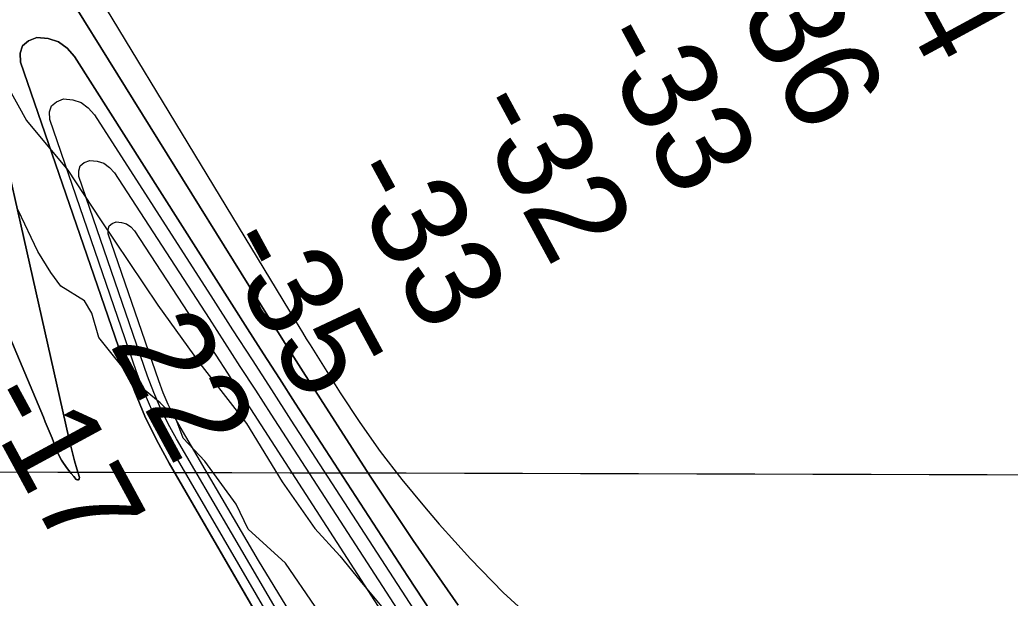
# Model space of a CAD drawing. Extents: x 3161615 to 3199515, y 867541 to 892976.
# Drawn here: x 3180203 to 3180899, y 885001 to 885408 of the extents above; entities that cross this region are included whole.
import ezdxf

# ---------------------------------------------------------------- set-up
doc = ezdxf.new("R2010")
doc.units = 0
for name, color, linetype in [('V-GRID-MAJR', 7, 'Continuous'), ('V-RIVR-EDGE', 7, 'Continuous'), ('V-RIVR-RANG', 7, 'Continuous'), ('V-TOPO-DPTH', 7, 'Continuous'), ('V-TOPO-MINR', 7, 'Continuous')]:
    doc.layers.add(name, color=color, linetype=linetype)

msp = doc.modelspace()

# ---------------------------------------------------------------- linework, layer by layer
at = {"layer": 'V-GRID-MAJR'}
msp.add_spline([(3165858.044, 885132.7980000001), (3171084.176, 885116.4550000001), (3176310.311, 885100.872), (3181536.449, 885086.049), (3186762.588, 885071.987), (3191988.73, 885058.685), (3197214.873, 885046.142), (3197214.874, 885046.142)], degree=3, dxfattribs=at)
at = {"layer": 'V-RIVR-EDGE'}
for points in [[(3180187.1806663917, 885374.2403197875), (3180208.071082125, 885336.9923797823), (3180237.074226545, 885302.1087565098), (3180259.8780282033, 885267.240462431), (3180300.263617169, 885207.0542955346), (3180329.728304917, 885165.9701503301), (3180362.5287419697, 885123.924005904), (3180387.7015770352, 885082.850473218), (3180410.510095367, 885049.88966922), (3180428.1072118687, 885030.7711391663), (3180442.369758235, 885013.0914808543), (3180487.539401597, 884959.0928650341), (3180505.1388764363, 884940.9280800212), (3180523.1798487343, 884908.4559402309), (3180541.227896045, 884878.8450355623), (3180573.0663338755, 884833.4631418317), (3180594.930540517, 884804.3196763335), (3180607.7565734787, 884784.2591929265), (3180629.1627742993, 884762.7468669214), (3180647.2120007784, 884733.612834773), (3180673.8331409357, 884699.688852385), (3180717.5603750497, 884640.9250488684), (3180752.7593247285, 884604.5954788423), (3180767.479876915, 884579.2846810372)], [(3180410.85136352, 884995.0481501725), (3180389.9444394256, 885025.6198748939), (3180363.7754092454, 885049.5283551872), (3180355.2353331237, 885067.1938634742), (3180333.3734848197, 885097.291074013), (3180318.1536559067, 885113.5424731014), (3180312.9422540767, 885127.3847470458), (3180302.0013069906, 885138.3799358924), (3180283.4410120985, 885153.6858441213), (3180258.7191078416, 885184.2670021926), (3180253.992832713, 885201.4462046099), (3180248.7684600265, 885210.0428808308), (3180232.1038635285, 885220.5753471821), (3180224.9743590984, 885230.1304851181), (3180215.950335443, 885244.9359374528), (3180202.1929616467, 885274.0593570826)]]:
    msp.add_lwpolyline(points, dxfattribs=at)
at = {"layer": 'V-TOPO-DPTH'}
for points in [[(3179926.690966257, 885825.6069972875), (3180219.8462362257, 885128.3370196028), (3180221.2144353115, 885125.0549693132), (3180222.5693419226, 885121.7674876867), (3180223.9043098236, 885118.4718590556), (3180225.22598525, 885115.1707990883), (3180225.915738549, 885113.4328118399), (3180226.889537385, 885110.9995154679), (3180227.872629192, 885108.570010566), (3180228.869660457, 885106.1461928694), (3180229.875984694, 885103.7261666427), (3180231.1590717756, 885100.6654024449), (3180232.482795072, 885098.1201805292), (3180233.008311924, 885097.3183352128), (3180236.0836741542, 885092.9420916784), (3180237.6955976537, 885090.7530352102), (3180239.3695081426, 885088.6147561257), (3180241.136399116, 885086.5526431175), (3180242.9652770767, 885084.5413074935), (3180243.8719804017, 885084.2498262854), (3180244.577505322, 885084.3075138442), (3180244.981262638, 885084.8889545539), (3180245.1838415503, 885085.8195640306), (3180243.4072321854, 885091.8757951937), (3180241.8069075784, 885097.5301840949), (3180240.278891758, 885103.2033111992), (3180238.859339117, 885108.9045456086), (3180237.5120952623, 885114.6245182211), (3180160.141958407, 885457.7449938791)], [(3180160.141958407, 885457.7449938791), (3180237.5120952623, 885114.6245182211), (3180238.859339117, 885108.9045456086), (3180240.278891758, 885103.2033111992), (3180241.8069075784, 885097.5301840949), (3180243.4072321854, 885091.8757951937), (3180245.1838415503, 885085.8195640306), (3180244.981262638, 885084.8889545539), (3180244.577505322, 885084.3075138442), (3180243.8719804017, 885084.2498262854), (3180242.9652770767, 885084.5413074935), (3180241.136399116, 885086.5526431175), (3180239.3695081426, 885088.6147561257), (3180237.6955976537, 885090.7530352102), (3180236.0836741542, 885092.9420916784), (3180233.008311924, 885097.3183352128), (3180232.482795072, 885098.1201805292), (3180231.1590717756, 885100.6654024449), (3180229.875984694, 885103.7261666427), (3180228.869660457, 885106.1461928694), (3180227.872629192, 885108.570010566), (3180226.889537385, 885110.9995154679), (3180225.915738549, 885113.4328118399), (3180225.22598525, 885115.1707990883), (3180223.9043098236, 885118.4718590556), (3180222.5693419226, 885121.7674876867), (3180221.2144353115, 885125.0549693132), (3180219.8462362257, 885128.3370196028), (3179926.690966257, 885825.6069972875)], [(3180188.295894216, 885540.4665002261), (3180396.7409103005, 885196.3831788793), (3180399.3564973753, 885192.0890799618), (3180401.9858956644, 885187.8035009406), (3180404.6360107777, 885183.5307017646), (3180407.2999371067, 885179.2664224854), (3180428.5358835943, 885145.4554064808), (3180442.270788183, 885124.6174165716), (3180456.5932642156, 885104.2113743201), (3180471.7970974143, 885084.4532535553), (3180487.5885020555, 885065.1270804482), (3180497.954432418, 885052.9945190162), (3180520.012869, 885028.5875863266), (3180542.9204276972, 885005.0545222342), (3180567.1016695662, 884982.8322610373)], [(3180188.295894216, 885540.4665002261), (3180396.7409103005, 885196.3831788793), (3180399.3564973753, 885192.0890799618), (3180401.9858956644, 885187.8035009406), (3180404.6360107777, 885183.5307017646), (3180407.2999371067, 885179.2664224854), (3180428.5358835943, 885145.4554064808), (3180442.270788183, 885124.6174165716), (3180456.5932642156, 885104.2113743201), (3180471.7970974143, 885084.4532535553), (3180487.5885020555, 885065.1270804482), (3180497.954432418, 885052.9945190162), (3180520.012869, 885028.5875863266), (3180542.9204276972, 885005.0545222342), (3180567.1016695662, 884982.8322610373)], [(3180213.6563549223, 885463.6755497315), (3180376.2110737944, 885201.7657931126), (3180382.7161538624, 885191.3394269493), (3180389.253741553, 885180.9335906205), (3180395.8400906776, 885170.5585490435), (3180402.458947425, 885160.2040373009), (3180449.105716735, 885087.6059767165), (3180479.7502637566, 885041.4530221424), (3180511.296822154, 884995.9456362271)], [(3180511.296822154, 884995.9456362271), (3180479.7502637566, 885041.4530221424), (3180449.105716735, 885087.6059767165), (3180402.458947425, 885160.2040373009), (3180395.8400906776, 885170.5585490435), (3180389.253741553, 885180.9335906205), (3180382.7161538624, 885191.3394269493), (3180376.2110737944, 885201.7657931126), (3180213.6563549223, 885463.6755497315)], [(3180524.093572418, 884942.9657013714), (3180475.906940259, 885016.1615324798), (3180396.8938682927, 885138.2466609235), (3180385.69372961, 885155.6039317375), (3180374.5250942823, 885172.9813895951), (3180363.403713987, 885190.3891280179), (3180352.313837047, 885207.8170534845), (3180241.8159102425, 885381.9883221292), (3180236.4861965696, 885387.8958725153), (3180230.418233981, 885392.3511875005), (3180223.2428980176, 885394.6281493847), (3180215.3293131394, 885395.4528758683), (3180209.403503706, 885393.1012376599), (3180205.2037639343, 885389.6002586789), (3180203.593128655, 885384.375268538), (3180203.7085630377, 885378.0009376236), (3180277.449476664, 885163.4549911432), (3180284.0009487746, 885146.0583512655), (3180291.2067404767, 885128.9601516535), (3180299.3940115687, 885112.3096124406), (3180308.235602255, 885095.9575134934), (3180495.6547689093, 884772.2259016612)], [(3180524.093572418, 884942.9657013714), (3180475.906940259, 885016.1615324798), (3180396.8938682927, 885138.2466609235), (3180385.69372961, 885155.6039317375), (3180374.5250942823, 885172.9813895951), (3180363.403713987, 885190.3891280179), (3180352.313837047, 885207.8170534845), (3180241.8159102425, 885381.9883221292), (3180236.4861965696, 885387.8958725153), (3180230.418233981, 885392.3511875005), (3180223.2428980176, 885394.6281493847), (3180215.3293131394, 885395.4528758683), (3180209.403503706, 885393.1012376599), (3180205.2037639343, 885389.6002586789), (3180203.593128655, 885384.375268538), (3180203.7085630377, 885378.0009376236), (3180277.449476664, 885163.4549911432), (3180284.0009487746, 885146.0583512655), (3180291.2067404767, 885128.9601516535), (3180299.3940115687, 885112.3096124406), (3180308.235602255, 885095.9575134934), (3180545.5461827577, 884686.0478009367)], [(3180245.813872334, 885305.1554799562), (3180248.563190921, 885307.4483085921), (3180252.442568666, 885308.9889085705), (3180257.6317249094, 885308.4576161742), (3180262.344954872, 885306.9791363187), (3180266.344295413, 885304.0798752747), (3180269.8677096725, 885300.2334267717), (3180336.27283677, 885197.6346082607), (3180347.1394216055, 885180.8442568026), (3180358.0053959, 885164.053510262), (3180368.870454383, 885147.2621710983), (3180379.734902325, 885130.4704368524), (3180593.1697905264, 884800.5727516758), (3180618.7300051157, 884761.4011370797), (3180644.4926587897, 884722.3642596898), (3180670.558971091, 884683.5294881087), (3180696.827722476, 884644.829453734), (3180734.817019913, 884589.3292935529)], [(3180245.813872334, 885305.1554799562), (3180248.563190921, 885307.4483085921), (3180252.442568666, 885308.9889085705), (3180257.6317249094, 885308.4576161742), (3180262.344954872, 885306.9791363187), (3180266.344295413, 885304.0798752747), (3180269.8677096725, 885300.2334267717), (3180336.27283677, 885197.6346082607), (3180347.1394216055, 885180.8442568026), (3180358.0053959, 885164.053510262), (3180368.870454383, 885147.2621710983), (3180379.734902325, 885130.4704368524), (3180593.1697905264, 884800.5727516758), (3180618.7300051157, 884761.4011370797), (3180644.4926587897, 884722.3642596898), (3180670.558971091, 884683.5294881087), (3180696.827722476, 884644.829453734), (3180734.817019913, 884589.3292935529)], [(3180495.6547689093, 884772.2259016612), (3180514.294306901, 884784.8258724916), (3180483.9663625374, 884829.8658318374), (3180436.6058126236, 884904.842535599), (3180390.6930139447, 884980.7636285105), (3180313.362847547, 885112.9642611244), (3180307.534136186, 885123.6466207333), (3180302.1432136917, 885134.5298473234), (3180297.4089744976, 885145.7143743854), (3180293.112524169, 885157.0997684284), (3180244.835471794, 885297.5609080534), (3180244.759642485, 885301.7343083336), (3180245.813872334, 885305.1554799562)], [(3180670.4192082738, 884565.0053588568), (3180584.4784673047, 884683.6899809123), (3180533.498539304, 884756.3057118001), (3180483.9663625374, 884829.8658318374), (3180436.6058126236, 884904.842535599), (3180390.6930139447, 884980.7636285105), (3180313.362847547, 885112.9642611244), (3180307.534136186, 885123.6466207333), (3180302.1432136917, 885134.5298473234), (3180297.4089744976, 885145.7143743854), (3180293.112524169, 885157.0997684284), (3180244.835471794, 885297.5609080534), (3180244.759642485, 885301.7343083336), (3180245.813872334, 885305.1554799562)]]:
    msp.add_lwpolyline(points, dxfattribs=at)
at = {"layer": 'V-TOPO-MINR'}
for points in [[(3180160.141958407, 885457.7449938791), (3180237.5120952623, 885114.6245182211), (3180238.859339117, 885108.9045456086), (3180240.278891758, 885103.2033111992), (3180241.8069075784, 885097.5301840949), (3180243.4072321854, 885091.8757951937), (3180245.1838415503, 885085.8195640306), (3180244.981262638, 885084.8889545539), (3180244.577505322, 885084.3075138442), (3180243.8719804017, 885084.2498262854), (3180242.9652770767, 885084.5413074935), (3180241.136399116, 885086.5526431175), (3180239.3695081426, 885088.6147561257), (3180237.6955976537, 885090.7530352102), (3180236.0836741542, 885092.9420916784), (3180233.008311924, 885097.3183352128), (3180232.482795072, 885098.1201805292), (3180231.1590717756, 885100.6654024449), (3180229.875984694, 885103.7261666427), (3180228.869660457, 885106.1461928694), (3180227.872629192, 885108.570010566), (3180226.889537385, 885110.9995154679), (3180225.915738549, 885113.4328118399), (3180225.22598525, 885115.1707990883), (3180223.9043098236, 885118.4718590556), (3180222.5693419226, 885121.7674876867), (3180221.2144353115, 885125.0549693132), (3180219.8462362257, 885128.3370196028), (3179926.690966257, 885825.6069972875)], [(3180188.295894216, 885540.4665002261), (3180396.7409103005, 885196.3831788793), (3180399.3564973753, 885192.0890799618), (3180401.9858956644, 885187.8035009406), (3180404.6360107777, 885183.5307017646), (3180407.2999371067, 885179.2664224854), (3180428.5358835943, 885145.4554064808), (3180442.270788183, 885124.6174165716), (3180456.5932642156, 885104.2113743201), (3180471.7970974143, 885084.4532535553), (3180487.5885020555, 885065.1270804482), (3180497.954432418, 885052.9945190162), (3180520.012869, 885028.5875863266), (3180542.9204276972, 885005.0545222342), (3180567.1016695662, 884982.8322610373)], [(3180511.296822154, 884995.9456362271), (3180479.7502637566, 885041.4530221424), (3180449.105716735, 885087.6059767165), (3180402.458947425, 885160.2040373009), (3180395.8400906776, 885170.5585490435), (3180389.253741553, 885180.9335906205), (3180382.7161538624, 885191.3394269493), (3180376.2110737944, 885201.7657931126), (3180213.6563549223, 885463.6755497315)], [(3180545.5461827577, 884686.0478009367), (3180308.235602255, 885095.9575134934), (3180299.3940115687, 885112.3096124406), (3180291.2067404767, 885128.9601516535), (3180284.0009487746, 885146.0583512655), (3180277.449476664, 885163.4549911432), (3180203.7085630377, 885378.0009376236), (3180203.593128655, 885384.375268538), (3180205.2037639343, 885389.6002586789), (3180209.403503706, 885393.1012376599), (3180215.3293131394, 885395.4528758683), (3180223.2428980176, 885394.6281493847), (3180230.418233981, 885392.3511875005), (3180236.4861965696, 885387.8958725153), (3180241.8159102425, 885381.9883221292), (3180352.313837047, 885207.8170534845), (3180363.403713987, 885190.3891280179), (3180374.5250942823, 885172.9813895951), (3180385.69372961, 885155.6039317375), (3180396.8938682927, 885138.2466609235), (3180475.906940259, 885016.1615324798), (3180524.093572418, 884942.9657013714)], [(3180641.8142121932, 884571.1828586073), (3180602.398281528, 884626.6051056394), (3180566.1142898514, 884679.1290316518), (3180530.8073816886, 884732.2829052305), (3180496.966098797, 884786.3817001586), (3180464.1018994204, 884841.1104426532), (3180310.814259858, 885104.4704201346), (3180303.473048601, 885117.9836998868), (3180296.679323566, 885131.7474640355), (3180290.706827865, 885145.8869547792), (3180285.2818183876, 885160.2769299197), (3180224.2706383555, 885337.783747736), (3180224.175017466, 885343.0576533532), (3180225.5074817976, 885347.3807333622), (3180228.982073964, 885350.2775749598), (3180233.884751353, 885352.2235909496), (3180240.437590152, 885351.5464384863), (3180246.384382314, 885349.6701103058)], [(3180246.384382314, 885349.6701103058), (3180251.422104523, 885345.99501855), (3180255.8537800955, 885341.1207510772), (3180339.2168911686, 885211.056592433), (3180352.837559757, 885189.8387529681), (3180366.4783666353, 885168.633888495), (3180380.1493809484, 885147.4484865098), (3180393.840533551, 885126.2760595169), (3180531.9282046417, 884913.0663193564), (3180569.2503735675, 884856.1223202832), (3180606.982497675, 884799.4545229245), (3180645.3295545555, 884743.2010281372), (3180684.0865666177, 884687.2237350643), (3180728.461972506, 884623.8716847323), (3180745.400510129, 884599.8216216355), (3180762.421279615, 884575.8302171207)], [(3180245.813872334, 885305.1554799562), (3180248.563190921, 885307.4483085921), (3180252.442568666, 885308.9889085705), (3180257.6317249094, 885308.4576161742), (3180262.344954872, 885306.9791363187), (3180266.344295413, 885304.0798752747), (3180269.8677096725, 885300.2334267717), (3180336.27283677, 885197.6346082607), (3180347.1394216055, 885180.8442568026), (3180358.0053959, 885164.053510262), (3180368.870454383, 885147.2621710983), (3180379.734902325, 885130.4704368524), (3180593.1697905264, 884800.5727516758), (3180618.7300051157, 884761.4011370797), (3180644.4926587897, 884722.3642596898), (3180670.558971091, 884683.5294881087), (3180696.827722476, 884644.829453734), (3180734.817019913, 884589.3292935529)], [(3180670.4192082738, 884565.0053588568), (3180584.4784673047, 884683.6899809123), (3180533.498539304, 884756.3057118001), (3180483.9663625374, 884829.8658318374), (3180436.6058126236, 884904.842535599), (3180390.6930139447, 884980.7636285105), (3180313.362847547, 885112.9642611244), (3180307.534136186, 885123.6466207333), (3180302.1432136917, 885134.5298473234), (3180297.4089744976, 885145.7143743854), (3180293.112524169, 885157.0997684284), (3180244.835471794, 885297.5609080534), (3180244.759642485, 885301.7343083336), (3180245.813872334, 885305.1554799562)], [(3180266.117430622, 885262.9366123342), (3180268.142197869, 885264.6234178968), (3180270.999009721, 885265.7559074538), (3180274.824021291, 885265.3646385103), (3180278.300957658, 885264.2776112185), (3180281.25578122, 885262.146946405), (3180283.862529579, 885259.3205232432), (3180332.7986046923, 885184.4130188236), (3180340.9902796, 885171.8500558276), (3180349.167403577, 885159.2776468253), (3180357.3227011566, 885146.6910688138), (3180365.463447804, 885134.0950447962), (3180661.0036739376, 884675.9398297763), (3180673.6234914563, 884656.5003873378), (3180686.3182495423, 884637.1103203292), (3180699.1254184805, 884617.7943164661), (3180712.0075279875, 884598.5276880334), (3180731.022806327, 884570.2662058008)], [(3180700.2255491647, 884558.8430926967), (3180510.8861040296, 884815.646167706), (3180474.021993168, 884867.3151810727), (3180438.2596672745, 884919.7112617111), (3180404.1500188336, 884973.1979432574), (3180371.1421553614, 885027.4116920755), (3180315.88504582, 885121.4429794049), (3180311.5800683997, 885129.300844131), (3180307.60053098, 885137.3084240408), (3180304.1091535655, 885145.5405767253), (3180300.9432161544, 885153.9224445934), (3180265.396074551, 885257.345737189), (3180265.3407302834, 885260.4183327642), (3180266.117430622, 885262.9366123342)]]:
    msp.add_lwpolyline(points, dxfattribs=at)

# ---------------------------------------------------------------- texts
at = {"layer": 'V-RIVR-RANG'}
for s, p in [('-34', (3180782.323965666, 885486.0812991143)), ('-36', (3180694.210256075, 885438.7941972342)), ('-33', (3180604.712740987, 885394.0589746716)), ('-32', (3180516.9761601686, 885346.076178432)), ('-33', (3180428.735740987, 885299.0209746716)), ('-35', (3180341.5019985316, 885250.1105859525)), ('22', (3180265.8325384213, 885179.8655702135)), ('-17', (3180173.3189931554, 885140.6959025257))]:
    msp.add_text(s, height=67, rotation=298.46166666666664, dxfattribs=at).set_placement(p)

doc.saveas('drawing.dxf')
